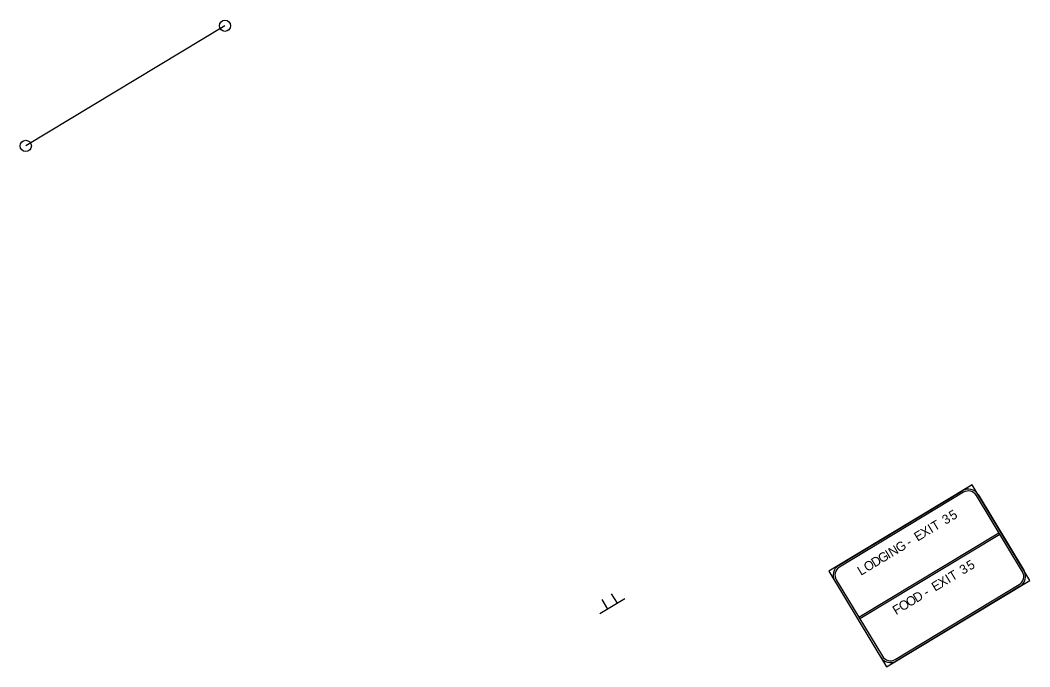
# Model space of a CAD drawing. Extents: x 1581789 to 1622364, y 1043167 to 1103486.
# Drawn here: x 1614024.6 to 1614386.7, y 1085177.5 to 1085409.4 of the extents above; entities that cross this region are included whole.
import ezdxf

# ---------------------------------------------------------------- set-up
doc = ezdxf.new("R2010")
doc.units = 0
doc.layers.add('Level 15', color=7, linetype='Continuous')
doc.layers.add('RD_PD_PaveDit', color=7, linetype='Continuous')

msp = doc.modelspace()

# ---------------------------------------------------------------- linework, layer by layer
at = {"layer": 'Level 15'}
msp.add_line((1614098.02, 1085407.38), (1614026.57, 1085364.32), dxfattribs=at)
for centre in [(1614098.02, 1085407.38), (1614026.57, 1085364.32)]:
    msp.add_circle(centre, 2, dxfattribs=at)
at = {"layer": 'RD_PD_PaveDit'}
for p, q in [((1614325.38, 1085195.29), (1614375.62, 1085225.57)), ((1614375.97, 1085225), (1614325.72, 1085194.72)), ((1614238.77, 1085200.32), (1614236.71, 1085203.73)), ((1614241.45, 1085201.93), (1614232.51, 1085196.54)), ((1614235.33, 1085198.24), (1614233.27, 1085201.66)), ((1614325.38, 1085195.29), (1614325.38, 1085195.29))]:
    msp.add_line(p, q, dxfattribs=at)
for points in [[(1614335.3, 1085177.53), (1614386.69, 1085208.5), (1614366.04, 1085242.76), (1614314.65, 1085211.79), (1614335.3, 1085177.53), (1614335.3, 1085177.53)], [(1614318.08, 1085213.85), (1614362.62, 1085240.7)], [(1614362.96, 1085240.13), (1614318.42, 1085213.28)], [(1614384.05, 1085211.58), (1614367.54, 1085238.99)], [(1614368.11, 1085239.34), (1614384.62, 1085211.93)], [(1614317.29, 1085208.71), (1614333.81, 1085181.3)], [(1614338.38, 1085180.17), (1614382.92, 1085207.01)], [(1614383.26, 1085206.44), (1614338.73, 1085179.6)]]:
    msp.add_lwpolyline(points, dxfattribs=at)
for centre, radius, start, end in [((1614364.68, 1085237.27), 4, 31.0768, 121.077), ((1614364.68, 1085237.27), 3.33, 31.0768, 121.077), ((1614320.14, 1085210.43), 4, 121.077, 211.0766), ((1614320.14, 1085210.43), 3.33, 121.077, 211.0766), ((1614381.2, 1085209.86), 3.33, 301.0769, 31.0771), ((1614381.2, 1085209.86), 4, 301.0769, 31.0771), ((1614336.66, 1085183.02), 4, 211.0766, 301.0769), ((1614336.66, 1085183.02), 3.33, 211.0766, 301.0769)]:
    msp.add_arc(centre, radius, start, end, dxfattribs=at)

# ---------------------------------------------------------------- texts
for s, p in [('3', (1614356.47, 1085228.43)), ('5', (1614358.96, 1085229.93)), ('X', (1614348.79, 1085223.8)), ('I', (1614351.38, 1085225.36)), ('T', (1614352.58, 1085226.09)), ('E', (1614346.45, 1085222.39)), ('N', (1614337.21, 1085216.82)), ('G', (1614339.8, 1085218.38)), ('-', (1614343.42, 1085220.57)), ('D', (1614331.06, 1085213.11)), ('G', (1614333.51, 1085214.59)), ('I', (1614336.1, 1085216.15)), ('L', (1614326.11, 1085210.13)), ('O', (1614328.38, 1085211.5)), ('3', (1614362.73, 1085210.49)), ('5', (1614365.22, 1085211.99)), ('X', (1614355.04, 1085205.86)), ('I', (1614357.64, 1085207.42)), ('T', (1614358.84, 1085208.14)), ('E', (1614352.71, 1085204.45)), ('O', (1614343.47, 1085198.88)), ('D', (1614346.06, 1085200.44)), ('-', (1614349.68, 1085202.63)), ('F', (1614338.73, 1085196.02)), ('O', (1614340.94, 1085197.35))]:
    msp.add_text(s, height=3.33, rotation=31.0768, dxfattribs=at).set_placement(p)

doc.saveas('drawing.dxf')
